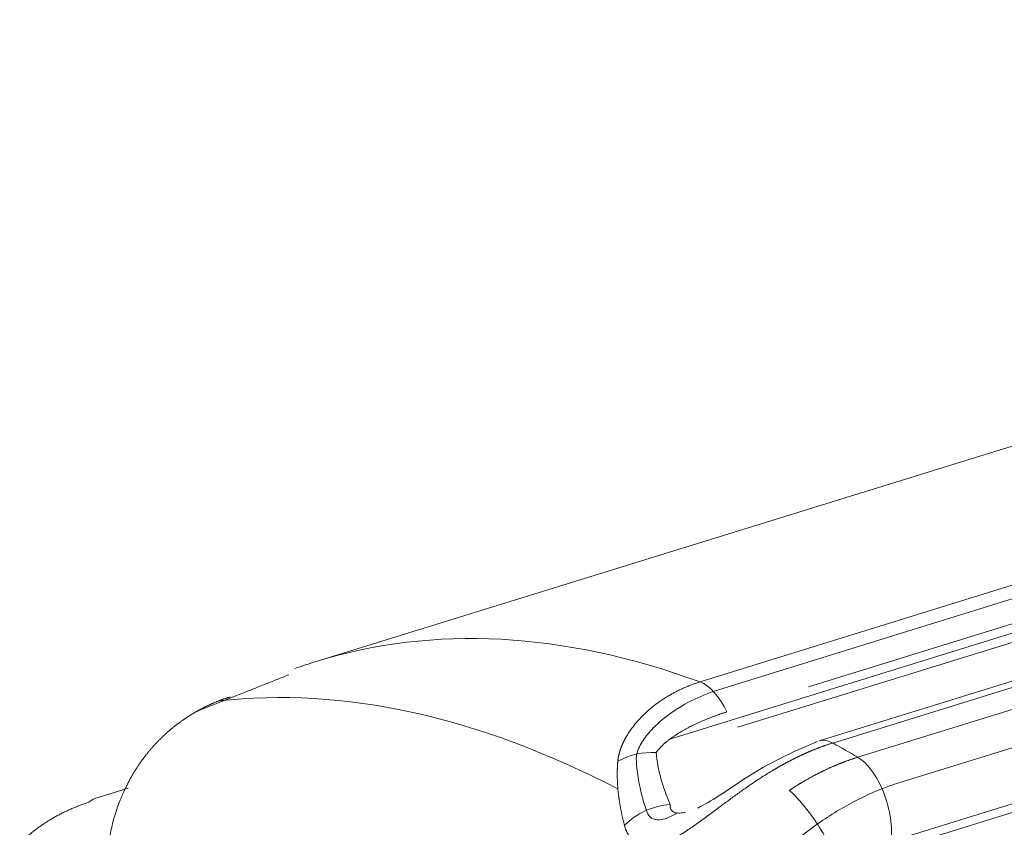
# Model space of a CAD drawing. Header units: millimetres. Extents: x 25069 to 61396, y 8621 to 21558.
# Tile 671 of 700: x 60293 to 60328, y 15483 to 15511. Entities that reach past the tile are written whole.
import ezdxf

# ---------------------------------------------------------------- set-up
doc = ezdxf.new("R2010")
doc.units = ezdxf.units.MM
doc.layers.add('10', color=7, linetype='Continuous')

msp = doc.modelspace()

# ---------------------------------------------------------------- linework, layer by layer
at = {"layer": '10', "color": 7, "linetype": 'Continuous', "lineweight": 20}
for p, q in [((60317.646, 15487.866), (60393.888, 15511.46)), ((60376.41, 15511.421), (60303.686, 15488.915)), ((60317.182, 15488.198), (60390.519, 15510.893)), ((60316.115, 15486.183), (60394.445, 15510.423)), ((60391.447, 15509.833), (60320.992, 15488.03)), ((60397.84, 15509.791), (60321.372, 15486.127)), ((60391.769, 15509.275), (60318.506, 15486.603)), ((60395.878, 15508.962), (60321.846, 15486.052)), ((60322.724, 15485.552), (60396.863, 15508.495)), ((60400.525, 15508.281), (60324.166, 15484.651)), ((60397.597, 15505.406), (60323.889, 15482.596)), ((60322.067, 15481.729), (60397.462, 15505.061)), ((60297.085, 15484.461), (60295.909, 15484.097))]:
    msp.add_line(p, q, dxfattribs=at)
for centre, major_axis, ratio, start_param, end_param in [((60326.301, 15415.835), (-22.616, 73.081), 0.481571, 5.931771, 6.283183), ((60326.301, 15415.835), (-22.616, 73.081), 0.481571, 6.283183, 6.304526), ((60319.603, 15413.762), (22.616, -73.081), 0.481571, 2.697682, 3.051162), ((60317.421, 15486.306), (-0.591, 1.911), 0.481571, 5.012311, 5.931771), ((60321.963, 15484.216), (0.591, -1.911), 0.481571, 2.677126, 3.141603), ((60326.301, 15415.835), (-22.616, 73.081), 0.481571, 5.797637, 5.818718), ((60315.419, 15484.151), (-1.994, -0.156), 0.782774, 4.540267, 5.252043), ((60322.818, 15483.729), (-0.591, 1.911), 0.481571, 3.937589, 5.797637), ((60320.995, 15482.862), (-1.084, 1.681), 0.222716, 3.839193, 5.681491), ((60296.5, 15482.187), (0.591, -1.911), 0.481571, 3.141573, 3.390937), ((60315.908, 15482.331), (-1.843, -0.777), 0.741607, 4.294511, 5.209734)]:
    msp.add_ellipse(centre, major_axis=major_axis, ratio=ratio, start_param=start_param, end_param=end_param, dxfattribs=at)
msp.add_open_spline([(60302.733, 15488.45), (60299.458, 15487.149)], degree=1, dxfattribs=at)
for points, knots in [([(60314.29, 15485.41), (60314.29, 15485.416), (60314.291, 15485.427), (60314.293, 15485.445), (60314.295, 15485.462), (60314.298, 15485.48), (60314.3, 15485.497), (60314.303, 15485.515), (60314.306, 15485.533), (60314.309, 15485.551), (60314.312, 15485.569), (60314.316, 15485.587), (60314.32, 15485.606), (60314.324, 15485.624), (60314.328, 15485.643), (60314.333, 15485.661), (60314.338, 15485.68), (60314.343, 15485.699), (60314.348, 15485.718), (60314.354, 15485.737), (60314.359, 15485.756), (60314.365, 15485.775), (60314.372, 15485.794), (60314.378, 15485.814), (60314.385, 15485.833), (60314.392, 15485.853), (60314.399, 15485.873), (60314.406, 15485.892), (60314.414, 15485.912), (60314.422, 15485.932), (60314.43, 15485.952), (60314.438, 15485.972), (60314.447, 15485.992), (60314.456, 15486.013), (60314.465, 15486.033), (60314.474, 15486.053), (60314.484, 15486.074), (60314.494, 15486.095), (60314.504, 15486.115), (60314.515, 15486.136), (60314.525, 15486.157), (60314.536, 15486.177), (60314.547, 15486.198), (60314.559, 15486.219), (60314.57, 15486.24), (60314.582, 15486.261), (60314.595, 15486.282), (60314.643, 15486.365), (60314.737, 15486.51), (60314.893, 15486.715), (60315.072, 15486.92), (60315.266, 15487.112), (60315.47, 15487.29), (60315.682, 15487.455), (60315.911, 15487.612), (60316.093, 15487.722), (60316.217, 15487.791), (60316.276, 15487.823), (60316.337, 15487.855), (60316.398, 15487.885), (60316.46, 15487.916), (60316.523, 15487.945), (60316.586, 15487.974), (60316.649, 15488.002), (60316.714, 15488.029), (60316.779, 15488.056), (60316.845, 15488.081), (60316.911, 15488.106), (60316.978, 15488.131), (60317.045, 15488.154), (60317.114, 15488.177), (60317.159, 15488.191), (60317.182, 15488.198)], [0, 0, 0, 0, 0.004947, 0.009911, 0.014891, 0.019888, 0.024902, 0.029935, 0.034985, 0.040054, 0.045142, 0.050249, 0.055376, 0.060523, 0.065691, 0.070879, 0.076089, 0.081321, 0.086574, 0.09185, 0.097148, 0.10247, 0.107815, 0.113184, 0.118576, 0.123994, 0.129435, 0.134902, 0.140395, 0.145913, 0.151457, 0.157027, 0.162624, 0.168247, 0.173898, 0.179577, 0.185283, 0.191017, 0.196779, 0.20257, 0.20839, 0.214239, 0.220117, 0.226024, 0.231962, 0.23793, 0.243928, 0.249957, 0.308518, 0.369648, 0.433517, 0.500273, 0.559617, 0.620887, 0.684149, 0.749466, 0.764765, 0.780109, 0.795499, 0.810935, 0.826418, 0.841948, 0.857527, 0.873154, 0.888831, 0.904558, 0.920335, 0.936163, 0.952043, 0.967976, 0.983961, 1, 1, 1, 1]), ([(60300.678, 15487.674), (60300.665, 15487.67), (60300.639, 15487.662), (60300.601, 15487.65), (60300.562, 15487.637), (60300.524, 15487.624), (60300.485, 15487.611), (60300.447, 15487.598), (60300.409, 15487.584), (60300.371, 15487.57), (60300.333, 15487.556), (60300.295, 15487.542), (60300.257, 15487.527), (60300.22, 15487.513), (60300.182, 15487.497), (60300.145, 15487.482), (60300.107, 15487.466), (60300.07, 15487.451), (60300.033, 15487.434), (60299.996, 15487.418), (60299.959, 15487.402), (60299.922, 15487.385), (60299.885, 15487.368), (60299.849, 15487.35), (60299.812, 15487.333), (60299.776, 15487.315), (60299.739, 15487.297), (60299.703, 15487.278), (60299.667, 15487.26), (60299.631, 15487.241), (60299.595, 15487.222), (60299.56, 15487.202), (60299.524, 15487.183), (60299.489, 15487.163), (60299.453, 15487.143), (60299.418, 15487.123), (60299.383, 15487.102), (60299.348, 15487.081), (60299.313, 15487.06), (60299.279, 15487.039), (60299.244, 15487.017), (60299.21, 15486.996), (60299.175, 15486.974), (60299.141, 15486.951), (60299.107, 15486.929), (60299.073, 15486.906), (60299.04, 15486.883), (60299.006, 15486.86), (60298.973, 15486.837), (60298.939, 15486.813), (60298.906, 15486.789), (60298.873, 15486.765), (60298.841, 15486.74), (60298.808, 15486.716), (60298.775, 15486.691), (60298.743, 15486.666), (60298.711, 15486.64), (60298.679, 15486.615), (60298.647, 15486.589), (60298.615, 15486.563), (60298.583, 15486.537), (60298.552, 15486.51), (60298.521, 15486.483), (60298.49, 15486.456), (60298.459, 15486.429), (60298.428, 15486.402), (60298.397, 15486.374), (60298.367, 15486.346), (60298.337, 15486.318), (60298.307, 15486.29), (60298.277, 15486.261), (60298.247, 15486.232), (60298.218, 15486.203), (60298.188, 15486.174), (60298.159, 15486.145), (60298.13, 15486.115), (60298.101, 15486.085), (60298.073, 15486.055), (60298.044, 15486.025), (60298.016, 15485.994), (60297.988, 15485.963), (60297.96, 15485.932), (60297.932, 15485.901), (60297.905, 15485.87), (60297.878, 15485.838), (60297.85, 15485.806), (60297.824, 15485.774), (60297.797, 15485.742), (60297.77, 15485.709), (60297.744, 15485.676), (60297.718, 15485.644), (60297.692, 15485.61), (60297.666, 15485.577), (60297.641, 15485.544), (60297.615, 15485.51), (60297.59, 15485.476), (60297.565, 15485.442), (60297.541, 15485.407), (60297.516, 15485.373), (60297.492, 15485.338), (60297.468, 15485.303), (60297.444, 15485.268), (60297.42, 15485.233), (60297.397, 15485.197), (60297.374, 15485.161), (60297.351, 15485.125), (60297.328, 15485.089), (60297.306, 15485.053), (60297.283, 15485.016), (60297.261, 15484.98), (60297.239, 15484.943), (60297.218, 15484.906), (60297.196, 15484.868), (60297.175, 15484.831), (60297.154, 15484.793), (60297.133, 15484.755), (60297.113, 15484.717), (60297.093, 15484.679), (60297.073, 15484.641), (60297.053, 15484.602), (60297.033, 15484.564), (60297.014, 15484.525), (60296.995, 15484.486), (60296.976, 15484.446), (60296.957, 15484.407), (60296.939, 15484.367), (60296.921, 15484.328), (60296.903, 15484.288), (60296.885, 15484.248), (60296.868, 15484.207), (60296.851, 15484.167), (60296.834, 15484.126), (60296.817, 15484.086), (60296.722, 15483.85), (60296.569, 15483.4), (60296.408, 15482.708), (60296.312, 15481.973), (60296.296, 15481.444), (60296.303, 15481.142), (60296.305, 15481.077), (60296.308, 15481.013), (60296.311, 15480.947), (60296.314, 15480.881), (60296.319, 15480.814), (60296.323, 15480.747), (60296.329, 15480.679), (60296.335, 15480.61), (60296.342, 15480.541), (60296.349, 15480.471), (60296.357, 15480.401), (60296.366, 15480.33), (60296.375, 15480.258), (60296.385, 15480.186), (60296.396, 15480.113), (60296.408, 15480.04), (60296.42, 15479.966), (60296.433, 15479.891), (60296.447, 15479.816), (60296.462, 15479.741), (60296.478, 15479.665), (60296.494, 15479.588), (60296.511, 15479.511), (60296.529, 15479.434), (60296.548, 15479.356), (60296.568, 15479.277), (60296.589, 15479.198), (60296.61, 15479.119), (60296.633, 15479.039), (60296.656, 15478.959), (60296.681, 15478.878), (60296.706, 15478.797), (60296.733, 15478.715), (60296.76, 15478.633), (60296.789, 15478.551), (60296.818, 15478.468), (60296.849, 15478.385), (60296.88, 15478.302), (60296.902, 15478.246), (60296.913, 15478.219)], [0, 0, 0, 0, 0.003673, 0.007347, 0.011023, 0.0147, 0.01838, 0.022061, 0.025744, 0.029428, 0.033114, 0.036802, 0.040492, 0.044183, 0.047876, 0.051571, 0.055268, 0.058966, 0.062666, 0.066368, 0.070071, 0.073776, 0.077483, 0.081192, 0.084902, 0.088614, 0.092328, 0.096044, 0.099761, 0.10348, 0.107201, 0.110923, 0.114647, 0.118373, 0.122101, 0.12583, 0.129561, 0.133294, 0.137029, 0.140765, 0.144503, 0.148243, 0.151985, 0.155728, 0.159473, 0.16322, 0.166968, 0.170718, 0.17447, 0.178224, 0.18198, 0.185737, 0.189496, 0.193257, 0.197019, 0.200783, 0.204549, 0.208317, 0.212086, 0.215858, 0.219631, 0.223405, 0.227182, 0.23096, 0.23474, 0.238522, 0.242305, 0.246091, 0.249878, 0.253666, 0.257457, 0.261249, 0.265043, 0.268839, 0.272636, 0.276436, 0.280237, 0.28404, 0.287844, 0.291651, 0.295459, 0.299269, 0.30308, 0.306894, 0.310709, 0.314526, 0.318344, 0.322165, 0.325987, 0.329811, 0.333637, 0.337464, 0.341294, 0.345125, 0.348958, 0.352792, 0.356629, 0.360467, 0.364307, 0.368149, 0.371992, 0.375837, 0.379684, 0.383533, 0.387384, 0.391236, 0.39509, 0.398946, 0.402804, 0.406663, 0.410525, 0.414388, 0.418252, 0.422119, 0.425987, 0.429858, 0.433729, 0.437603, 0.441479, 0.445356, 0.449235, 0.453116, 0.456999, 0.460883, 0.464769, 0.468657, 0.472547, 0.476438, 0.480332, 0.484227, 0.488124, 0.492023, 0.495923, 0.499825, 0.559555, 0.621062, 0.684349, 0.749414, 0.754736, 0.760107, 0.765527, 0.770994, 0.77651, 0.782074, 0.787687, 0.793348, 0.799057, 0.804815, 0.81062, 0.816474, 0.822377, 0.828328, 0.834327, 0.840374, 0.84647, 0.852614, 0.858806, 0.865047, 0.871335, 0.877673, 0.884058, 0.890492, 0.896974, 0.903504, 0.910083, 0.91671, 0.923385, 0.930109, 0.936881, 0.943701, 0.950569, 0.957486, 0.964451, 0.971464, 0.978526, 0.985635, 0.992794, 1, 1, 1, 1]), ([(60317.649, 15487.863), (60317.355, 15487.76), (60317.064, 15487.634), (60316.432, 15487.3), (60316.099, 15487.081), (60315.653, 15486.701), (60315.513, 15486.564), (60315.267, 15486.278), (60315.158, 15486.127), (60315.036, 15485.896), (60315.003, 15485.819), (60314.955, 15485.666), (60314.941, 15485.591), (60314.939, 15485.515), (60314.939, 15485.508), (60314.94, 15485.501)], [0, 0, 0, 0, 0.243622, 0.243622, 0.543144, 0.543144, 0.692904, 0.692904, 0.842665, 0.842665, 0.917545, 0.917545, 0.992426, 0.992426, 1, 1, 1, 1]), ([(60318.125, 15487.143), (60318.11, 15487.138), (60318.078, 15487.128), (60318.032, 15487.114), (60317.985, 15487.098), (60317.939, 15487.083), (60317.893, 15487.068), (60317.848, 15487.052), (60317.802, 15487.036), (60317.757, 15487.02), (60317.712, 15487.004), (60317.667, 15486.987), (60317.622, 15486.971), (60317.578, 15486.954), (60317.534, 15486.937), (60317.49, 15486.919), (60317.446, 15486.902), (60317.356, 15486.865), (60317.222, 15486.808), (60317.048, 15486.729), (60316.881, 15486.648), (60316.713, 15486.561), (60316.548, 15486.468), (60316.388, 15486.371), (60316.239, 15486.274), (60316.135, 15486.199), (60316.069, 15486.148), (60316.035, 15486.122), (60316.003, 15486.096), (60315.971, 15486.07), (60315.941, 15486.044), (60315.912, 15486.019), (60315.885, 15485.994), (60315.858, 15485.969), (60315.832, 15485.945), (60315.808, 15485.92), (60315.785, 15485.896), (60315.763, 15485.873), (60315.742, 15485.849), (60315.722, 15485.826), (60315.703, 15485.803), (60315.686, 15485.781), (60315.67, 15485.759), (60315.654, 15485.737), (60315.645, 15485.723), (60315.64, 15485.716)], [0, 0, 0, 0, 0.015848, 0.031665, 0.047452, 0.063208, 0.078935, 0.094633, 0.110302, 0.125942, 0.141554, 0.157139, 0.172696, 0.188226, 0.20373, 0.219208, 0.23466, 0.250088, 0.314613, 0.377737, 0.439496, 0.499927, 0.566699, 0.630593, 0.691684, 0.750057, 0.76553, 0.780728, 0.795655, 0.810313, 0.824704, 0.838831, 0.852696, 0.866303, 0.879656, 0.892756, 0.905609, 0.918217, 0.930585, 0.942716, 0.954616, 0.96629, 0.977741, 0.988976, 1, 1, 1, 1]), ([(60321.846, 15486.052), (60321.835, 15486.048), (60321.811, 15486.041), (60321.776, 15486.03), (60321.741, 15486.019), (60321.706, 15486.007), (60321.671, 15485.996), (60321.637, 15485.984), (60321.602, 15485.972), (60321.567, 15485.96), (60321.533, 15485.948), (60321.499, 15485.935), (60321.464, 15485.923), (60321.43, 15485.911), (60321.396, 15485.898), (60321.362, 15485.885), (60321.328, 15485.872), (60321.295, 15485.859), (60321.261, 15485.846), (60321.227, 15485.833), (60321.194, 15485.819), (60321.161, 15485.806), (60321.127, 15485.792), (60321.094, 15485.778), (60321.061, 15485.765), (60321.028, 15485.751), (60320.996, 15485.737), (60320.963, 15485.722), (60320.93, 15485.708), (60320.898, 15485.694), (60320.866, 15485.679), (60320.833, 15485.665), (60320.801, 15485.65), (60320.769, 15485.636), (60320.737, 15485.621), (60320.706, 15485.606), (60320.674, 15485.591), (60320.643, 15485.576), (60320.611, 15485.561), (60320.58, 15485.546), (60320.549, 15485.53), (60320.517, 15485.515), (60320.486, 15485.5), (60320.456, 15485.484), (60320.425, 15485.469), (60320.394, 15485.453), (60320.364, 15485.437), (60320.333, 15485.421), (60320.303, 15485.406), (60320.273, 15485.39), (60320.243, 15485.374), (60320.213, 15485.358), (60320.183, 15485.342), (60320.153, 15485.326), (60320.124, 15485.31), (60320.094, 15485.293), (60320.065, 15485.277), (60320.036, 15485.261), (60320.007, 15485.245), (60319.978, 15485.228), (60319.949, 15485.212), (60319.92, 15485.195), (60319.891, 15485.179), (60319.863, 15485.162), (60319.834, 15485.146), (60319.806, 15485.129), (60319.778, 15485.113), (60319.628, 15485.023), (60319.362, 15484.859), (60318.991, 15484.614), (60318.641, 15484.37), (60318.313, 15484.133), (60318.004, 15483.905), (60317.735, 15483.703), (60317.499, 15483.528), (60317.295, 15483.376), (60317.098, 15483.234), (60316.908, 15483.101), (60316.715, 15482.971), (60316.52, 15482.846), (60316.323, 15482.731), (60316.135, 15482.633), (60315.955, 15482.553), (60315.776, 15482.488), (60315.599, 15482.442), (60315.426, 15482.42), (60315.265, 15482.424), (60315.115, 15482.455), (60315.015, 15482.497), (60314.955, 15482.53), (60314.93, 15482.545), (60314.906, 15482.561), (60314.883, 15482.577), (60314.86, 15482.595), (60314.838, 15482.613), (60314.816, 15482.632), (60314.795, 15482.652), (60314.775, 15482.673), (60314.755, 15482.695), (60314.736, 15482.718), (60314.717, 15482.741), (60314.699, 15482.766), (60314.682, 15482.791), (60314.665, 15482.817), (60314.649, 15482.844), (60314.633, 15482.872), (60314.618, 15482.901), (60314.604, 15482.93), (60314.591, 15482.961), (60314.578, 15482.992), (60314.565, 15483.024), (60314.554, 15483.057), (60314.543, 15483.091), (60314.532, 15483.126), (60314.526, 15483.15), (60314.523, 15483.162)], [0, 0, 0, 0, 0.004192, 0.008372, 0.012538, 0.016691, 0.020832, 0.024959, 0.029073, 0.033175, 0.037263, 0.041338, 0.045401, 0.04945, 0.053487, 0.057511, 0.061521, 0.065519, 0.069504, 0.073476, 0.077435, 0.081381, 0.085314, 0.089235, 0.093142, 0.097037, 0.100919, 0.104788, 0.108644, 0.112487, 0.116318, 0.120135, 0.12394, 0.127732, 0.131512, 0.135278, 0.139032, 0.142773, 0.146501, 0.150217, 0.15392, 0.15761, 0.161287, 0.164952, 0.168604, 0.172244, 0.17587, 0.179484, 0.183086, 0.186675, 0.190251, 0.193814, 0.197365, 0.200904, 0.20443, 0.207943, 0.211443, 0.214932, 0.218407, 0.22187, 0.225321, 0.228759, 0.232184, 0.235597, 0.238998, 0.242386, 0.245762, 0.249125, 0.296491, 0.341469, 0.384113, 0.424488, 0.462671, 0.498751, 0.525475, 0.551293, 0.576265, 0.600452, 0.623925, 0.650595, 0.676274, 0.701113, 0.725279, 0.748954, 0.775017, 0.800218, 0.824886, 0.849371, 0.874031, 0.878807, 0.883569, 0.888319, 0.89306, 0.897794, 0.902523, 0.907251, 0.911979, 0.91671, 0.921447, 0.926193, 0.930949, 0.935718, 0.940503, 0.945306, 0.95013, 0.954976, 0.959848, 0.964748, 0.969677, 0.974638, 0.979634, 0.984666, 0.989736, 0.994847, 1, 1, 1, 1]), ([(60321.308, 15486.102), (60320.431, 15485.746), (60319.245, 15485.176), (60317.903, 15484.211), (60317.345, 15483.896), (60317.107, 15483.767)], [0, 0, 0, 0, 0.589223, 0.824028, 1, 1, 1, 1]), ([(60315.296, 15483.682), (60315.176, 15484.038), (60315.081, 15484.396), (60314.978, 15484.98), (60314.952, 15485.205), (60314.941, 15485.455), (60314.94, 15485.478), (60314.94, 15485.501)], [0, 0, 0, 0, 0.591573, 0.591573, 0.962211, 0.962211, 1, 1, 1, 1]), ([(60315.64, 15485.716), (60315.664, 15485.411), (60315.724, 15485.108), (60315.893, 15484.501), (60316.002, 15484.198), (60316.13, 15483.896)], [0, 0, 0, 0, 0.5, 0.5, 1, 1, 1, 1]), ([(60320.314, 15484.384), (60320.326, 15484.392), (60320.35, 15484.408), (60320.385, 15484.431), (60320.421, 15484.455), (60320.457, 15484.478), (60320.493, 15484.501), (60320.529, 15484.524), (60320.565, 15484.546), (60320.601, 15484.569), (60320.637, 15484.591), (60320.673, 15484.613), (60320.71, 15484.635), (60320.746, 15484.657), (60320.782, 15484.678), (60320.818, 15484.7), (60320.855, 15484.721), (60320.891, 15484.742), (60320.927, 15484.763), (60320.964, 15484.783), (60321, 15484.804), (60321.037, 15484.824), (60321.073, 15484.844), (60321.11, 15484.864), (60321.146, 15484.884), (60321.183, 15484.904), (60321.219, 15484.923), (60321.256, 15484.942), (60321.293, 15484.961), (60321.329, 15484.98), (60321.366, 15484.998), (60321.403, 15485.017), (60321.439, 15485.035), (60321.476, 15485.053), (60321.513, 15485.071), (60321.549, 15485.089), (60321.586, 15485.106), (60321.623, 15485.123), (60321.66, 15485.141), (60321.696, 15485.157), (60321.733, 15485.174), (60321.77, 15485.191), (60321.807, 15485.207), (60321.844, 15485.223), (60321.88, 15485.239), (60321.917, 15485.255), (60321.954, 15485.27), (60321.991, 15485.286), (60322.027, 15485.301), (60322.064, 15485.316), (60322.101, 15485.331), (60322.138, 15485.345), (60322.175, 15485.36), (60322.211, 15485.374), (60322.248, 15485.388), (60322.285, 15485.402), (60322.321, 15485.415), (60322.358, 15485.429), (60322.395, 15485.442), (60322.432, 15485.455), (60322.468, 15485.468), (60322.505, 15485.48), (60322.541, 15485.493), (60322.578, 15485.505), (60322.615, 15485.517), (60322.651, 15485.529), (60322.688, 15485.54), (60322.712, 15485.548), (60322.724, 15485.552)], [0, 0, 0, 0, 0.015267, 0.03053, 0.045788, 0.061043, 0.076294, 0.091541, 0.106784, 0.122023, 0.137259, 0.15249, 0.167718, 0.182942, 0.198162, 0.213378, 0.22859, 0.243799, 0.259004, 0.274206, 0.289404, 0.304598, 0.319788, 0.334975, 0.350159, 0.365339, 0.380515, 0.395688, 0.410857, 0.426023, 0.441186, 0.456345, 0.471501, 0.486653, 0.501802, 0.516948, 0.53209, 0.547229, 0.562365, 0.577498, 0.592628, 0.607754, 0.622877, 0.637997, 0.653114, 0.668228, 0.683339, 0.698446, 0.713551, 0.728653, 0.743752, 0.758848, 0.77394, 0.789031, 0.804118, 0.819202, 0.834283, 0.849362, 0.864438, 0.879511, 0.894582, 0.909649, 0.924714, 0.939777, 0.954836, 0.969894, 0.984948, 1, 1, 1, 1]), ([(60314.523, 15483.162), (60314.519, 15483.178), (60314.51, 15483.21), (60314.498, 15483.258), (60314.486, 15483.306), (60314.475, 15483.354), (60314.464, 15483.401), (60314.453, 15483.449), (60314.442, 15483.496), (60314.432, 15483.543), (60314.422, 15483.59), (60314.413, 15483.637), (60314.403, 15483.684), (60314.394, 15483.73), (60314.386, 15483.777), (60314.377, 15483.823), (60314.369, 15483.869), (60314.362, 15483.915), (60314.354, 15483.96), (60314.347, 15484.006), (60314.34, 15484.051), (60314.334, 15484.097), (60314.328, 15484.142), (60314.322, 15484.186), (60314.316, 15484.231), (60314.311, 15484.276), (60314.306, 15484.32), (60314.302, 15484.364), (60314.297, 15484.408), (60314.293, 15484.452), (60314.29, 15484.496), (60314.286, 15484.539), (60314.283, 15484.582), (60314.281, 15484.625), (60314.278, 15484.668), (60314.276, 15484.711), (60314.275, 15484.754), (60314.273, 15484.796), (60314.272, 15484.838), (60314.271, 15484.88), (60314.271, 15484.922), (60314.271, 15484.964), (60314.271, 15485.005), (60314.271, 15485.047), (60314.272, 15485.088), (60314.273, 15485.129), (60314.275, 15485.17), (60314.276, 15485.21), (60314.278, 15485.251), (60314.281, 15485.291), (60314.283, 15485.331), (60314.286, 15485.371), (60314.289, 15485.397), (60314.29, 15485.41)], [0, 0, 0, 0, 0.021357, 0.042642, 0.063854, 0.084995, 0.106063, 0.12706, 0.147985, 0.168839, 0.18962, 0.210331, 0.23097, 0.251539, 0.272036, 0.292462, 0.312818, 0.333103, 0.353318, 0.373463, 0.393537, 0.413542, 0.433476, 0.453341, 0.473137, 0.492863, 0.51252, 0.532109, 0.551628, 0.571079, 0.590462, 0.609776, 0.629022, 0.648201, 0.667312, 0.686355, 0.705331, 0.724241, 0.743083, 0.761859, 0.780569, 0.799212, 0.81779, 0.836302, 0.854749, 0.87313, 0.891447, 0.909699, 0.927887, 0.946011, 0.964071, 0.982067, 1, 1, 1, 1]), ([(60324.166, 15484.651), (60324.143, 15484.644), (60324.121, 15484.637), (60323.873, 15484.558), (60323.645, 15484.474), (60322.967, 15484.194), (60322.519, 15483.968), (60321.853, 15483.572), (60321.631, 15483.43), (60321.197, 15483.129), (60320.985, 15482.972), (60320.362, 15482.478), (60319.965, 15482.121), (60319.255, 15481.395), (60318.946, 15481.042), (60318.661, 15480.677)], [0, 0, 0, 0, 0.011245, 0.011245, 0.124001, 0.124001, 0.349513, 0.349513, 0.462269, 0.462269, 0.575025, 0.575025, 0.800537, 0.800537, 1, 1, 1, 1]), ([(60293.268, 15482.523), (60293.268, 15482.524), (60293.285, 15482.541), (60293.32, 15482.574), (60293.373, 15482.624), (60293.426, 15482.673), (60293.479, 15482.721), (60293.533, 15482.768), (60293.587, 15482.815), (60293.642, 15482.861), (60293.698, 15482.906), (60293.754, 15482.951), (60293.811, 15482.995), (60293.868, 15483.038), (60293.925, 15483.081), (60293.983, 15483.122), (60294.042, 15483.163), (60294.1, 15483.204), (60294.16, 15483.243), (60294.22, 15483.282), (60294.28, 15483.32), (60294.341, 15483.358), (60294.402, 15483.394), (60294.463, 15483.43), (60294.525, 15483.465), (60294.587, 15483.5), (60294.65, 15483.533), (60294.713, 15483.566), (60294.777, 15483.598), (60294.84, 15483.629), (60294.905, 15483.66), (60294.969, 15483.69), (60295.034, 15483.719), (60295.099, 15483.747), (60295.165, 15483.775), (60295.231, 15483.802), (60295.297, 15483.828), (60295.364, 15483.853), (60295.43, 15483.878), (60295.497, 15483.901), (60295.565, 15483.924), (60295.632, 15483.947), (60295.678, 15483.961), (60295.7, 15483.968)], [0, 0, 0, 0, 0.000371, 0.025758, 0.051125, 0.076471, 0.101797, 0.127103, 0.152388, 0.177653, 0.202897, 0.228121, 0.253325, 0.278508, 0.303671, 0.328814, 0.353936, 0.379038, 0.40412, 0.429181, 0.454222, 0.479243, 0.504243, 0.529224, 0.554183, 0.579123, 0.604042, 0.628941, 0.65382, 0.678679, 0.703517, 0.728335, 0.753133, 0.777911, 0.802668, 0.827405, 0.852122, 0.876819, 0.901496, 0.926152, 0.950788, 0.975404, 1, 1, 1, 1]), ([(60316.13, 15483.896), (60316.129, 15483.892), (60316.129, 15483.885), (60316.128, 15483.875), (60316.128, 15483.865), (60316.127, 15483.856), (60316.127, 15483.846), (60316.128, 15483.837), (60316.128, 15483.827), (60316.129, 15483.818), (60316.13, 15483.809), (60316.132, 15483.8), (60316.133, 15483.792), (60316.135, 15483.783), (60316.137, 15483.775), (60316.14, 15483.766), (60316.142, 15483.758), (60316.145, 15483.751), (60316.148, 15483.743), (60316.151, 15483.735), (60316.155, 15483.728), (60316.159, 15483.721), (60316.163, 15483.714), (60316.167, 15483.707), (60316.172, 15483.7), (60316.188, 15483.678), (60316.223, 15483.644), (60316.29, 15483.61), (60316.375, 15483.591), (60316.475, 15483.588), (60316.571, 15483.599), (60316.632, 15483.611), (60316.653, 15483.616)], [0, 0, 0, 0, 0.015241, 0.030372, 0.045395, 0.060313, 0.075129, 0.089848, 0.104471, 0.119003, 0.133447, 0.147806, 0.162084, 0.176285, 0.190412, 0.204469, 0.21846, 0.232389, 0.24626, 0.260076, 0.273842, 0.287561, 0.301239, 0.314878, 0.328484, 0.34206, 0.456459, 0.569341, 0.683583, 0.806776, 0.934001, 1, 1, 1, 1]), ([(60315.297, 15483.683), (60315.309, 15483.638), (60315.325, 15483.597), (60315.389, 15483.48), (60315.454, 15483.419), (60315.618, 15483.352), (60315.716, 15483.345), (60315.996, 15483.39), (60316.184, 15483.478), (60316.372, 15483.594)], [0, 0, 0, 0, 0.114176, 0.114176, 0.358722, 0.358722, 0.603269, 0.603269, 1, 1, 1, 1])]:
    msp.add_open_spline(points, degree=3, knots=knots, dxfattribs=at)

doc.saveas('drawing.dxf')
